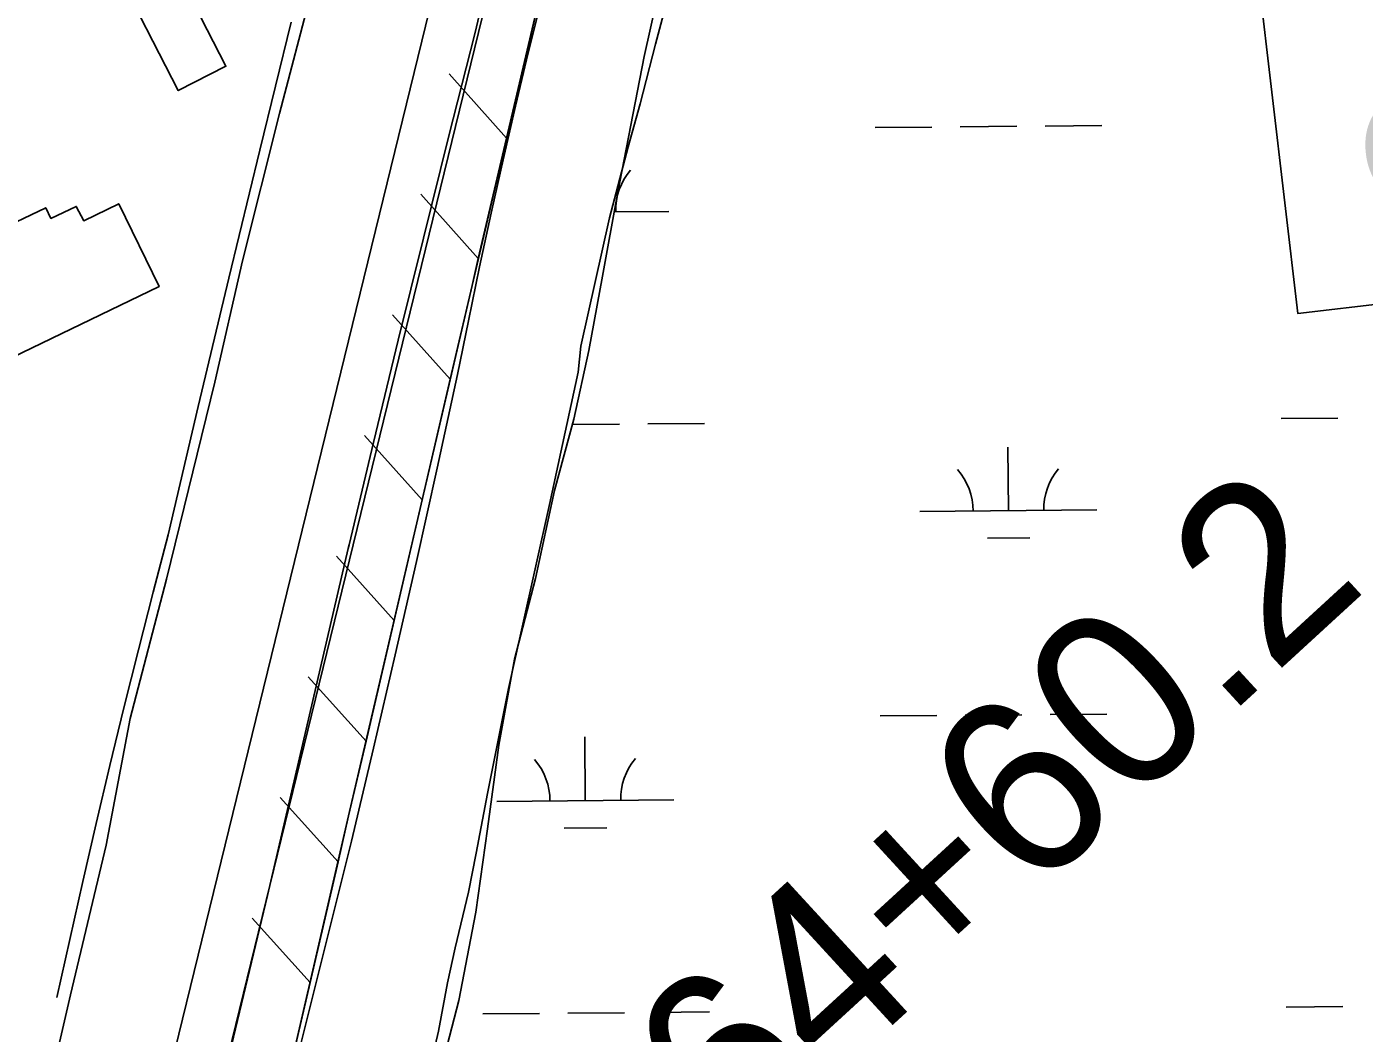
# Model space of a CAD drawing. Extents: x 3567028 to 3605064, y 510945 to 536587.
# Drawn here: x 3575071 to 3575826, y 533303 to 533872 of the extents above; entities that cross this region are included whole.
import ezdxf

# ---------------------------------------------------------------- set-up
doc = ezdxf.new("R2010")
doc.units = 0
for name, color, linetype in [('V-BLDG-OTLN', 7, 'Continuous'), ('V-FLOD-BASE', 7, 'Continuous'), ('V-LEVE-TOET', 7, 'Continuous'), ('V-RRAP-FSHR', 7, 'Continuous'), ('V-SITE-VEGE', 7, 'Continuous'), ('V-SURV-IDEN', 7, 'Continuous'), ('V-SURV-LINE', 7, 'Continuous'), ('V-TOPO-SHOR', 7, 'Continuous'), ('V-TOPO-WATR-IDEN', 7, 'Continuous'), ('V-WETL-SWMP', 7, 'Continuous')]:
    doc.layers.add(name, color=color, linetype=linetype)

msp = doc.modelspace()

# ---------------------------------------------------------------- linework, layer by layer
at = {"layer": 'V-BLDG-OTLN'}
for points in [[(3575120.2, 533906.4), (3575147.68, 533919.19), (3575183.1, 533849.87), (3575156.18, 533836.11)], [(3575047.46, 533737.19), (3575058.49, 533742.51), (3575052.02, 533755.9), (3575081.33, 533769.91), (3575084.24, 533763.89), (3575098.58, 533770.68), (3575102.8, 533762.56), (3575122.59, 533772.21), (3575145.32, 533725.33), (3575051.3, 533679.89), (3575049.86, 533682.89), (3575030.66, 533673.61), (3575022.77, 533689.97), (3575061.41, 533708.63)]]:
    msp.add_lwpolyline(points, close=True, dxfattribs=at)
at = {"layer": 'V-FLOD-BASE'}
for points in [[(3575494.34, 534568.55), (3575494.28, 534568.24), (3575488.75, 534542.66), (3575482.97, 534517.13), (3575476.94, 534491.67), (3575470.65, 534466.26), (3575464.11, 534440.92), (3575457.32, 534415.65), (3575440.1, 534347.39), (3575423.15, 534279.06), (3575406.48, 534210.67), (3575390.09, 534142.21), (3575373.1, 534073.79), (3575356.37, 534005.3), (3575339.89, 533936.75), (3575323.67, 533868.14), (3575309.08, 533810.49), (3575294.68, 533752.79), (3575280.5, 533695.03), (3575266.51, 533637.23), (3575252.72, 533579.38), (3575252.13, 533577.22)], [(3575252.13, 533577.22), (3575206.56, 533381.2), (3575165.89, 533211.48)]]:
    msp.add_lwpolyline(points, dxfattribs=at)
at = {"layer": 'V-LEVE-TOET'}
for points in [[(3575231.22, 533891.65), (3575213.48, 533823.1), (3575192.51, 533739.93), (3575176.82, 533671.35), (3575149.54, 533559.9), (3575129.04, 533481.11), (3575115.5, 533409.62), (3575095.33, 533324.94), (3575075.7, 533239.97), (3575054.77, 533141.17)], [(3575361.37, 533887.61), (3575353.96, 533857.48), (3575346.76, 533827.3), (3575339.77, 533797.06), (3575333.01, 533766.78), (3575326.46, 533736.45), (3575320.13, 533706.07), (3575314.02, 533675.65), (3575302.52, 533622.76), (3575290.78, 533569.93), (3575278.8, 533517.14), (3575266.57, 533464.42), (3575254.1, 533411.75), (3575235.72, 533338.73), (3575217.58, 533265.65)]]:
    msp.add_lwpolyline(points, dxfattribs=at)
at = {"layer": 'V-RRAP-FSHR'}
for p, q in [((3575341.73, 533809.28), (3575309.19, 533845.69)), ((3575325.73, 533741.13), (3575293.19, 533777.54)), ((3575309.84, 533672.96), (3575277.22, 533709.3)), ((3575293.99, 533604.78), (3575261.37, 533641.12)), ((3575278.13, 533536.6), (3575245.52, 533572.94)), ((3575262.28, 533468.42), (3575229.66, 533504.76)), ((3575246.46, 533400.23), (3575213.79, 533436.53)), ((3575230.69, 533332.03), (3575198.03, 533368.33))]:
    msp.add_line(p, q, dxfattribs=at)
for points in [[(3575155.77, 532573.85), (3575140.85, 532700.74), (3575135.5, 532811.89), (3575134.95, 532887.58), (3575141.24, 532954.56), (3575155.18, 533020.44), (3575188.92, 533151.4), (3575252.45, 533426.17), (3575322.16, 533725.96), (3575368.94, 533925.13), (3575424.18, 534127.63), (3575492.87, 534413.61), (3575528.53, 534557.5), (3575531.16, 534572.1)], [(3575341.73, 533809.28), (3575357.73, 533877.42)], [(3575325.73, 533741.13), (3575341.73, 533809.28)], [(3575309.84, 533672.96), (3575322.16, 533725.96), (3575325.73, 533741.13)], [(3575293.99, 533604.78), (3575309.84, 533672.96)], [(3575278.13, 533536.6), (3575293.99, 533604.78)], [(3575262.28, 533468.42), (3575278.13, 533536.6)], [(3575246.46, 533400.23), (3575252.45, 533426.17), (3575262.28, 533468.42)], [(3575230.69, 533332.03), (3575246.46, 533400.23)], [(3575214.92, 533263.83), (3575230.69, 533332.03)]]:
    msp.add_lwpolyline(points, dxfattribs=at)
at = {"layer": 'V-SITE-VEGE'}
for p, q in [((3575425.74, 533862.36), (3575431.91, 533885.01)), ((3575417.08, 533828.68), (3575425.74, 533862.36)), ((3575410.3, 533804.29), (3575417.08, 533828.68)), ((3575399.8, 533764.22), (3575410.3, 533804.29)), ((3575383.56, 533691.59), (3575399.8, 533764.22)), ((3575382.18, 533677.03), (3575383.56, 533691.59)), ((3575365.91, 533602.07), (3575382.18, 533677.03)), ((3575342.79, 533498.06), (3575365.91, 533602.07)), ((3575330.84, 533438.77), (3575342.79, 533498.06)), ((3575324.5, 533405.05), (3575330.84, 533438.77)), ((3575320.1, 533382.96), (3575324.5, 533405.05)), ((3575312.64, 533351.59), (3575320.1, 533382.96)), ((3575308.26, 533331.83), (3575312.64, 533351.59)), ((3575303.19, 533304.51), (3575308.26, 533331.83)), ((3575299.45, 533288.24), (3575303.19, 533304.51))]:
    msp.add_line(p, q, dxfattribs=at)
at = {"layer": 'V-SURV-LINE'}
for points in [[(3575084.63, 533008.67), (3575465.89, 534568.07)], [(3575495.03, 534560.96), (3575113.78, 533001.56)]]:
    msp.add_lwpolyline(points, dxfattribs=at)
at = {"layer": 'V-TOPO-SHOR'}
msp.add_lwpolyline([(3575219.98, 533874.87), (3575202.25, 533802.51), (3575184.76, 533730.08), (3575167.53, 533657.6), (3575150.54, 533585.06), (3575142, 533552.52), (3575133.65, 533519.93), (3575125.5, 533487.29), (3575117.54, 533454.6), (3575109.77, 533421.87), (3575102.21, 533389.1), (3575094.84, 533356.27), (3575087.67, 533323.41)], dxfattribs=at)
at = {"layer": 'V-TOPO-WATR-IDEN'}
msp.add_lwpolyline([(3576064.22, 533215.62), (3575966.67, 533526.22), (3575942.97, 533728.25), (3575788.7, 533710.16), (3575766.67, 533897.94), (3575920.95, 533916.04), (3575894.75, 534139.34), (3575918.92, 534454.27)], dxfattribs=at)
at = {"layer": 'V-WETL-SWMP'}
for p, q in [((3575419.35, 533855.42), (3575430.72, 533905.71)), ((3575404.31, 533777.82), (3575419.35, 533855.42)), ((3575646.02, 533816.08), (3575678.02, 533816.35)), ((3575550.02, 533815.27), (3575582.02, 533815.54)), ((3575598.02, 533815.68), (3575630.02, 533815.95)), ((3575395.86, 533731.17), (3575404.31, 533777.82)), ((3575402.46, 533767.6), (3575433.35, 533767.86)), ((3575388.09, 533689.2), (3575395.86, 533731.17)), ((3575379.76, 533650.31), (3575388.09, 533689.2)), ((3575368.74, 533610.03), (3575379.76, 533650.31)), ((3575779.42, 533650.7), (3575811.41, 533650.97)), ((3575378.94, 533647.32), (3575405.53, 533647.55)), ((3575421.52, 533647.68), (3575453.52, 533647.95)), ((3575625.26, 533598.66), (3575624.96, 533634.65)), ((3575358, 533560.34), (3575368.74, 533610.03)), ((3575575.26, 533598.23), (3575675.26, 533599.08)), ((3575613.39, 533583.12), (3575637.39, 533583.33)), ((3575346.09, 533514.76), (3575358, 533560.34)), ((3575337.4, 533466.07), (3575346.09, 533514.76)), ((3575552.83, 533482.61), (3575584.83, 533482.88)), ((3575600.83, 533483.01), (3575632.83, 533483.28)), ((3575648.82, 533483.42), (3575680.82, 533483.69)), ((3575386.16, 533434.77), (3575385.86, 533470.77)), ((3575330.98, 533418.78), (3575337.4, 533466.07)), ((3575336.17, 533434.35), (3575436.16, 533435.19)), ((3575324.35, 533371.69), (3575330.98, 533418.78)), ((3575374.3, 533419.24), (3575398.29, 533419.44)), ((3575314.63, 533321.79), (3575324.35, 533371.69)), ((3575301.61, 533270.71), (3575314.63, 533321.79)), ((3575782.22, 533318.04), (3575814.22, 533318.31)), ((3575328.34, 533314.21), (3575360.34, 533314.48)), ((3575376.33, 533314.61), (3575408.33, 533314.88)), ((3575424.33, 533315.02), (3575456.33, 533315.29))]:
    msp.add_line(p, q, dxfattribs=at)
for centre, start, end in [((3575438.59, 533768.38), 139.71153, 181.25519), ((3575570.01, 533598.66), 359.71152, 41.25518), ((3575680.5, 533599.6), 139.71153, 181.25519), ((3575330.92, 533434.78), 359.71152, 41.25518), ((3575441.4, 533435.71), 139.71153, 181.25519)]:
    msp.add_arc(centre, 35.25, start, end, dxfattribs=at)

# ---------------------------------------------------------------- texts
at = {"layer": 'V-SURV-IDEN'}
msp.add_text('2764+60.2', height=100, rotation=42.55895, dxfattribs=at).set_placement((3575361.29, 533125.59))
at = {"layer": 'V-TOPO-WATR-IDEN'}
msp.add_text('0', height=124.5, rotation=276.69032, dxfattribs=at).set_placement((3575823.59, 533846.51))

doc.saveas('drawing.dxf')
